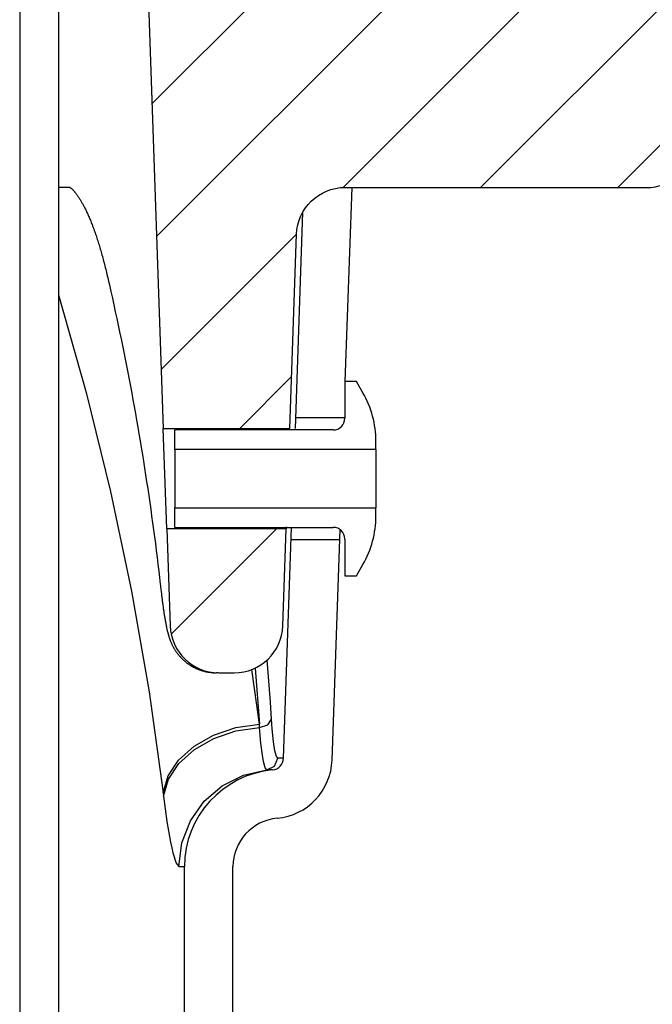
# Model space of a CAD drawing. Extents: x -169 to 2224, y 0 to 2796.
# Tile 430 of 530: x 1840.88 to 1842.51, y 981.27 to 983.81. Entities that reach past the tile are written whole.
import ezdxf

# ---------------------------------------------------------------- set-up
doc = ezdxf.new("R2010")
doc.units = 0
doc.header["$MEASUREMENT"] = 0
doc.layers.add('CONCRETE-HATCH', color=2, linetype='CONTINUOUS')
doc.layers.add('SPILL-BUCKET', color=1, linetype='CONTINUOUS')
pattern_1 = [(45, (6945.78942, -316.10631), (-0.176776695, 0.176776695), [])]

msp = doc.modelspace()

# ---------------------------------------------------------------- hatches: boundary and pattern name
at = {"layer": 'CONCRETE-HATCH'}
h = msp.add_hatch(dxfattribs=at)
h.set_pattern_fill('AR-CONC', color=256, scale=2.67, style=0)
h.set_pattern_definition([(50, (-398.977, 12.002), (19.15085, -1.67548), [2.0025, -22.0275]), (355, (-398.977, 12.002), (-3.70466, 20.08353), [1.602, -17.622]), (100.45144, (-397.381, 11.862), (15.44619, 18.40805), [1.70186, -18.7205]), (46.1842, (-398.977, 17.342), (28.49534, -4.41936), [3.00375, -33.04125]), (96.6356, (-396.602, 16.974), (24.95547, 26.00897), [2.5528, -28.08076]), (351.1842, (-398.977, 17.342), (24.95547, 26.00897), [2.403, -26.433]), (21, (-396.307, 16.007), (15.93742, -10.74992), [2.0025, -22.0275]), (326, (-396.307, 16.007), (6.49652, 19.3615), [1.602, -17.622]), (71.45144, (-394.979, 15.111), (22.43394, 8.61158), [1.70186, -18.7205]), (37.5, (-398.977, 12.002), (0.324668, 8.888266), [0, -17.4084, 0, -17.889, 0, -17.68875]), (7.5, (-398.977, 12.002), (7.023957, 10.530793), [0, -10.1994, 0, -17.0079, 0, -6.74175]), (327.5, (-404.931, 12.002), (14.25306, -0.602215), [0, -6.675, 0, -20.826, 0, -27.6345]), (317.5, (-407.601, 12.002), (15.57107, 2.6728), [0, -8.6775, 0, -13.8306, 0, -19.6245])])
h.paths.add_polyline_path([(1852.85622, 984.84368), (1842.36102, 984.84368), (1842.36102, 978.19533), (1852.85622, 978.19533)])
at = {"layer": 'SPILL-BUCKET'}
h = msp.add_hatch(dxfattribs=at)
h.set_pattern_fill('ANSI31', scale=2, style=0)
h.set_pattern_definition(pattern_1)
edge = h.paths.add_edge_path()
edge.add_line((1841.25661, 984.23294), (1841.19841, 984.17052))
edge.add_line((1841.19841, 984.17052), (1841.24787, 982.75407))
edge.add_line((1841.24787, 982.75407), (1841.57318, 982.75407))
edge.add_line((1841.57318, 982.75407), (1841.59062, 983.25351))
edge.add_arc((1841.7155, 983.24919), 0.12496, -269.98139, -181.98144, ccw=False)
edge.add_line((1841.71546, 983.37415), (1842.50229, 983.37415))
edge.add_arc((1842.50231, 983.43663), 0.06248, -90.01928, 1.98074)
edge.add_line((1842.56476, 983.43879), (1842.50587, 985.12513))
edge.add_arc((1842.44343, 985.12293), 0.06248, -357.98136, -269.98138)
edge.add_line((1842.44341, 985.18541), (1842.30157, 985.18541))
edge.add_arc((1842.30158, 985.15417), 0.03124, -269.98043, -179.98043)
edge.add_line((1842.27034, 985.15416), (1842.27034, 984.24793))
edge.add_arc((1842.25503, 984.24824), 0.01531, -91.18722, -1.18722, ccw=False)
edge.add_line((1842.25472, 984.23294), (1841.25661, 984.23294))
h = msp.add_hatch(dxfattribs=at)
h.set_pattern_fill('ANSI31', scale=2, style=0)
h.set_pattern_definition(pattern_1)
edge = h.paths.add_edge_path()
edge.add_line((1841.25691, 982.49525), (1841.26562, 982.24564))
edge.add_arc((1841.39055, 982.25), 0.125, -178.00002, -90)
edge.add_line((1841.39055, 982.125), (1841.4305, 982.125))
edge.add_arc((1841.4305, 982.25), 0.125, -90, -1.99998)
edge.add_line((1841.55542, 982.24564), (1841.56414, 982.49525))
edge.add_line((1841.56414, 982.49525), (1841.25691, 982.49525))

# ---------------------------------------------------------------- linework, layer by layer
at = {"layer": 'SPILL-BUCKET', "color": 1, "linetype": 'Continuous'}
for p, q in [((1840.87817, 984.10802), (1840.87817, 969.91046)), ((1840.9781, 984.10802), (1840.9781, 969.91046)), ((1841.71626, 982.87449), (1841.73371, 983.37415)), ((1841.60649, 983.3103), (1841.58707, 982.75407)), ((1841.74508, 982.87449), (1841.71509, 982.87449)), ((1841.71509, 982.87449), (1841.71509, 982.77995)), ((1841.76157, 982.84592), (1841.74508, 982.87449)), ((1841.27789, 982.70011), (1841.27789, 982.74997)), ((1841.68512, 982.74997), (1841.27789, 982.74997)), ((1841.79504, 982.70011), (1841.79504, 982.721)), ((1841.79504, 982.70011), (1841.27789, 982.70011)), ((1841.27789, 982.70011), (1841.27789, 982.69437)), ((1841.27789, 982.69437), (1841.27789, 982.67801)), ((1841.79504, 982.70011), (1841.79504, 982.69437)), ((1841.79504, 982.69437), (1841.79504, 982.67801)), ((1841.27789, 982.67801), (1841.27789, 982.65353)), ((1841.79504, 982.67801), (1841.79504, 982.65353)), ((1841.27789, 982.65353), (1841.27789, 982.62466)), ((1841.79504, 982.65353), (1841.79504, 982.62466)), ((1841.27789, 982.62466), (1841.27789, 982.59579)), ((1841.79504, 982.62466), (1841.79504, 982.59579)), ((1841.27789, 982.59579), (1841.27789, 982.57131)), ((1841.79504, 982.59579), (1841.79504, 982.57131)), ((1841.27789, 982.57131), (1841.27789, 982.55495)), ((1841.79504, 982.57131), (1841.79504, 982.55495)), ((1841.27789, 982.55495), (1841.27789, 982.54921)), ((1841.27789, 982.49935), (1841.27789, 982.54921)), ((1841.27789, 982.54921), (1841.79504, 982.54921)), ((1841.79504, 982.55495), (1841.79504, 982.54921)), ((1841.79504, 982.52831), (1841.79504, 982.54921)), ((1841.27789, 982.49935), (1841.68512, 982.49935)), ((1841.55742, 981.90506), (1841.57817, 982.49935)), ((1841.56424, 982.50103), (1841.56415, 982.49592)), ((1841.56415, 982.49592), (1841.56417, 982.4968)), ((1841.68226, 981.9007), (1841.70296, 982.49346)), ((1841.71509, 982.46937), (1841.71509, 982.37483)), ((1841.74508, 982.37483), (1841.76157, 982.4034)), ((1841.71509, 982.37483), (1841.74508, 982.37483)), ((1841.30225, 980.7736), (1841.30225, 981.62629)), ((1841.42717, 980.7736), (1841.42717, 981.62629))]:
    msp.add_line(p, q, dxfattribs=at)
at = {"layer": 'SPILL-BUCKET', "color": 7}
for p, q in [((1840.9933, 983.37415), (1840.97808, 983.37415)), ((1840.98215, 983.37415), (1840.97835, 983.37415)), ((1841.00834, 983.37415), (1840.98215, 983.37415)), ((1841.0082, 983.37415), (1840.9933, 983.37415)), ((1841.00834, 983.37415), (1841.01071, 983.37212)), ((1841.01071, 983.37212), (1841.01121, 983.37168)), ((1841.01121, 983.37168), (1841.01174, 983.3712)), ((1841.01174, 983.3712), (1841.01229, 983.37069)), ((1841.01229, 983.37069), (1841.01287, 983.37014)), ((1841.01287, 983.37014), (1841.01346, 983.36956)), ((1841.01346, 983.36956), (1841.01408, 983.36894)), ((1841.01408, 983.36894), (1841.01471, 983.3683)), ((1841.01471, 983.3683), (1841.01536, 983.36761)), ((1841.01536, 983.36761), (1841.01604, 983.36689)), ((1841.01604, 983.36689), (1841.01674, 983.36612)), ((1841.01674, 983.36612), (1841.01743, 983.36535)), ((1841.01743, 983.36535), (1841.01813, 983.36454)), ((1841.01813, 983.36454), (1841.01887, 983.36368)), ((1841.01887, 983.36368), (1841.01963, 983.36278)), ((1841.01963, 983.36278), (1841.02041, 983.36183)), ((1841.02041, 983.36183), (1841.02121, 983.36084)), ((1841.02121, 983.36084), (1841.02203, 983.35979)), ((1841.02203, 983.35979), (1841.02287, 983.35871)), ((1841.02287, 983.35871), (1841.02373, 983.35757)), ((1841.02373, 983.35757), (1841.02461, 983.3564)), ((1841.02461, 983.3564), (1841.0255, 983.35516)), ((1841.0255, 983.35516), (1841.02641, 983.35389)), ((1841.02641, 983.35389), (1841.02718, 983.3528)), ((1841.02718, 983.3528), (1841.02795, 983.35168)), ((1841.02795, 983.35168), (1841.02875, 983.35051)), ((1841.02875, 983.35051), (1841.02955, 983.34931)), ((1841.02955, 983.34931), (1841.03051, 983.34785)), ((1841.03051, 983.34785), (1841.03149, 983.34634)), ((1841.03149, 983.34634), (1841.03246, 983.3448)), ((1841.03246, 983.3448), (1841.03345, 983.34321)), ((1841.03345, 983.34321), (1841.03445, 983.34158)), ((1841.03445, 983.34158), (1841.03545, 983.33991)), ((1841.03545, 983.33991), (1841.03646, 983.3382)), ((1841.03646, 983.3382), (1841.03748, 983.33644)), ((1841.03748, 983.33644), (1841.03851, 983.33465)), ((1841.03851, 983.33465), (1841.03954, 983.33281)), ((1841.03954, 983.33281), (1841.04058, 983.33092)), ((1841.04058, 983.33092), (1841.04162, 983.329)), ((1841.04162, 983.329), (1841.04267, 983.32703)), ((1841.04267, 983.32703), (1841.04372, 983.32502)), ((1841.04372, 983.32502), (1841.04478, 983.32297)), ((1841.04478, 983.32297), (1841.04584, 983.32087)), ((1841.04584, 983.32087), (1841.04691, 983.31873)), ((1841.04691, 983.31873), (1841.04799, 983.31654)), ((1841.04799, 983.31654), (1841.04907, 983.31431)), ((1841.04907, 983.31431), (1841.05015, 983.31204)), ((1841.05015, 983.31204), (1841.05123, 983.30972)), ((1841.05123, 983.30972), (1841.05232, 983.30736)), ((1841.05232, 983.30736), (1841.05341, 983.30495)), ((1841.05341, 983.30495), (1841.05451, 983.3025)), ((1841.05451, 983.3025), (1841.05561, 983.3)), ((1841.05561, 983.3), (1841.05671, 983.29746)), ((1841.05671, 983.29746), (1841.05781, 983.29487)), ((1841.05781, 983.29487), (1841.05892, 983.29224)), ((1841.05892, 983.29224), (1841.06003, 983.28955)), ((1841.06003, 983.28955), (1841.06114, 983.28683)), ((1841.06114, 983.28683), (1841.06225, 983.28406)), ((1841.06225, 983.28406), (1841.06336, 983.28125)), ((1841.06336, 983.28125), (1841.0645, 983.27834)), ((1841.0645, 983.27834), (1841.06563, 983.27539)), ((1841.06563, 983.27539), (1841.06675, 983.27242)), ((1841.06675, 983.27242), (1841.06787, 983.26941)), ((1841.06787, 983.26941), (1841.069, 983.26636)), ((1841.069, 983.26636), (1841.07012, 983.26326)), ((1841.07012, 983.26326), (1841.07124, 983.26012)), ((1841.07124, 983.26012), (1841.07235, 983.25694)), ((1841.07235, 983.25694), (1841.07347, 983.25372)), ((1841.07347, 983.25372), (1841.07459, 983.25045)), ((1841.07459, 983.25045), (1841.0757, 983.24714)), ((1841.0757, 983.24714), (1841.07681, 983.24379)), ((1841.07681, 983.24379), (1841.07792, 983.24039)), ((1841.07792, 983.24039), (1841.07903, 983.23696)), ((1841.07903, 983.23696), (1841.08013, 983.23348)), ((1841.08013, 983.23348), (1841.08124, 983.22996)), ((1841.08124, 983.22996), (1841.08235, 983.22634)), ((1841.08235, 983.22634), (1841.08347, 983.22268)), ((1841.08347, 983.22268), (1841.08455, 983.21907)), ((1841.08455, 983.21907), (1841.08563, 983.21542)), ((1841.08563, 983.21542), (1841.08672, 983.2117)), ((1841.08672, 983.2117), (1841.0878, 983.20795)), ((1841.0878, 983.20795), (1841.08889, 983.20413)), ((1841.08889, 983.20413), (1841.08997, 983.20028)), ((1841.08997, 983.20028), (1841.09105, 983.19637)), ((1841.09105, 983.19637), (1841.09212, 983.19241)), ((1841.09212, 983.19241), (1841.0932, 983.18841)), ((1841.0932, 983.18841), (1841.09427, 983.18437)), ((1841.09427, 983.18437), (1841.09534, 983.18028)), ((1841.09534, 983.18028), (1841.09641, 983.17616)), ((1841.09641, 983.17616), (1841.09747, 983.17199)), ((1841.09747, 983.17199), (1841.09853, 983.16779)), ((1841.09853, 983.16779), (1841.09957, 983.1636)), ((1841.09957, 983.1636), (1841.1006, 983.15938)), ((1841.1006, 983.15938), (1841.10163, 983.15511)), ((1841.10163, 983.15511), (1841.10265, 983.15081)), ((1841.10265, 983.15081), (1841.10368, 983.14646)), ((1841.10368, 983.14646), (1841.10469, 983.14206)), ((1841.10469, 983.14206), (1841.10473, 983.14191)), ((1841.10473, 983.14191), (1841.10476, 983.14176)), ((1841.10476, 983.14176), (1841.10684, 983.13272)), ((1841.10684, 983.13272), (1841.1089, 983.12368)), ((1841.1089, 983.12368), (1841.11282, 983.10634)), ((1840.97811, 983.09803), (1841.04953, 982.84603)), ((1841.11282, 983.10634), (1841.11669, 983.089)), ((1841.11669, 983.089), (1841.12053, 983.07164)), ((1841.12053, 983.07164), (1841.12432, 983.05428)), ((1841.12432, 983.05428), (1841.12807, 983.03689)), ((1841.12807, 983.03689), (1841.13177, 983.01951)), ((1841.13177, 983.01951), (1841.13543, 983.0021)), ((1841.13543, 983.0021), (1841.13905, 982.98469)), ((1841.13905, 982.98469), (1841.14262, 982.96726)), ((1841.14262, 982.96726), (1841.14615, 982.94983)), ((1841.14615, 982.94983), (1841.14964, 982.93237)), ((1841.14964, 982.93237), (1841.15309, 982.91492)), ((1841.15309, 982.91492), (1841.15649, 982.89745)), ((1841.15649, 982.89745), (1841.15985, 982.87997)), ((1841.15985, 982.87997), (1841.16316, 982.86247)), ((1841.16316, 982.86247), (1841.16643, 982.84498)), ((1841.04953, 982.84603), (1841.11222, 982.59155)), ((1841.16643, 982.84498), (1841.16966, 982.82746)), ((1841.16966, 982.82746), (1841.17284, 982.80994)), ((1841.17284, 982.80994), (1841.17598, 982.79241)), ((1841.17598, 982.79241), (1841.17908, 982.77487)), ((1841.17908, 982.77487), (1841.18213, 982.75731)), ((1841.71509, 982.7808), (1841.588, 982.7808)), ((1841.18213, 982.75731), (1841.18514, 982.73975)), ((1841.18514, 982.73975), (1841.18811, 982.72218)), ((1841.18811, 982.72218), (1841.19103, 982.7046)), ((1841.19103, 982.7046), (1841.19391, 982.68701)), ((1841.19391, 982.68701), (1841.19674, 982.66941)), ((1841.19674, 982.66941), (1841.19953, 982.6518)), ((1841.19953, 982.6518), (1841.20228, 982.63419)), ((1841.20228, 982.63419), (1841.20498, 982.61656)), ((1841.20498, 982.61656), (1841.20764, 982.59893)), ((1841.11222, 982.59155), (1841.16608, 982.33492)), ((1841.20764, 982.59893), (1841.21025, 982.58129)), ((1841.21025, 982.58129), (1841.21282, 982.56364)), ((1841.21282, 982.56364), (1841.21535, 982.54598)), ((1841.21535, 982.54598), (1841.21783, 982.52831)), ((1841.21783, 982.52831), (1841.22027, 982.51064)), ((1841.22027, 982.51064), (1841.22266, 982.49296)), ((1841.22266, 982.49296), (1841.22501, 982.47527)), ((1841.22501, 982.47527), (1841.22731, 982.45757)), ((1841.22731, 982.45757), (1841.22957, 982.43987)), ((1841.5771, 982.46852), (1841.70209, 982.46852)), ((1841.22957, 982.43987), (1841.23179, 982.42216)), ((1841.23179, 982.42216), (1841.23396, 982.40444)), ((1841.23396, 982.40444), (1841.23609, 982.38672)), ((1841.23609, 982.38672), (1841.23806, 982.36991)), ((1841.23806, 982.36991), (1841.24, 982.35311)), ((1841.16608, 982.33492), (1841.21107, 982.07645)), ((1841.24, 982.35311), (1841.24042, 982.34939)), ((1841.24042, 982.34939), (1841.24084, 982.34567)), ((1841.24084, 982.34568), (1841.24091, 982.34506)), ((1841.24091, 982.34506), (1841.24098, 982.34444)), ((1841.24098, 982.34444), (1841.24133, 982.34134)), ((1841.24133, 982.34134), (1841.24168, 982.3383)), ((1841.24168, 982.3383), (1841.24204, 982.33527)), ((1841.24204, 982.33527), (1841.24239, 982.33227)), ((1841.24239, 982.33227), (1841.24274, 982.32933)), ((1841.24274, 982.32933), (1841.24309, 982.32643)), ((1841.24309, 982.32643), (1841.24345, 982.32354)), ((1841.24345, 982.32354), (1841.2438, 982.32068)), ((1841.2438, 982.32068), (1841.24416, 982.31784)), ((1841.24416, 982.31784), (1841.24451, 982.31503)), ((1841.24451, 982.31503), (1841.24487, 982.31224)), ((1841.24487, 982.31224), (1841.24523, 982.30948)), ((1841.24523, 982.30948), (1841.24559, 982.30674)), ((1841.24559, 982.30674), (1841.24595, 982.30404)), ((1841.24595, 982.30404), (1841.24631, 982.30136)), ((1841.24631, 982.30136), (1841.24667, 982.29872)), ((1841.24667, 982.29872), (1841.24704, 982.29609)), ((1841.24704, 982.29609), (1841.2474, 982.2935)), ((1841.2474, 982.2935), (1841.24776, 982.29094)), ((1841.24776, 982.29094), (1841.24813, 982.28841)), ((1841.24813, 982.28841), (1841.24848, 982.28597)), ((1841.24848, 982.28597), (1841.24884, 982.28356)), ((1841.24884, 982.28356), (1841.24921, 982.28107)), ((1841.24921, 982.28107), (1841.24959, 982.27863)), ((1841.24959, 982.27863), (1841.24996, 982.2762)), ((1841.24996, 982.2762), (1841.25034, 982.27381)), ((1841.25034, 982.27381), (1841.25072, 982.27142)), ((1841.25072, 982.27142), (1841.2511, 982.26907)), ((1841.2511, 982.26907), (1841.25149, 982.26673)), ((1841.25149, 982.26673), (1841.25187, 982.26442)), ((1841.25187, 982.26442), (1841.25227, 982.2621)), ((1841.25227, 982.2621), (1841.25267, 982.25981)), ((1841.25267, 982.25981), (1841.25308, 982.2575)), ((1841.25308, 982.2575), (1841.25349, 982.25523)), ((1841.25349, 982.25523), (1841.25393, 982.25284)), ((1841.25393, 982.25284), (1841.25438, 982.25048)), ((1841.25438, 982.25048), (1841.25484, 982.24812)), ((1841.25484, 982.24812), (1841.25531, 982.24579)), ((1841.25531, 982.24579), (1841.25583, 982.24325)), ((1841.25583, 982.24325), (1841.25636, 982.24073)), ((1841.25636, 982.24073), (1841.25701, 982.23779)), ((1841.25701, 982.23779), (1841.25768, 982.23485)), ((1841.25768, 982.23485), (1841.25814, 982.2329)), ((1841.25814, 982.2329), (1841.25862, 982.23093)), ((1841.25862, 982.23093), (1841.25905, 982.22924)), ((1841.25905, 982.22924), (1841.2595, 982.22752)), ((1841.2595, 982.22752), (1841.25997, 982.22576)), ((1841.25997, 982.22576), (1841.26046, 982.22397)), ((1841.26046, 982.22397), (1841.26085, 982.22261)), ((1841.26085, 982.22261), (1841.26125, 982.22123)), ((1841.26125, 982.22123), (1841.26164, 982.21994)), ((1841.26164, 982.21994), (1841.26205, 982.21863)), ((1841.26205, 982.21863), (1841.26243, 982.2174)), ((1841.26243, 982.2174), (1841.26284, 982.21614)), ((1841.26284, 982.21614), (1841.26323, 982.21496)), ((1841.26323, 982.21496), (1841.26365, 982.21375)), ((1841.26365, 982.21375), (1841.26405, 982.21258)), ((1841.26405, 982.21258), (1841.26448, 982.2114)), ((1841.26448, 982.2114), (1841.2649, 982.21025)), ((1841.2649, 982.21025), (1841.26534, 982.20907)), ((1841.26534, 982.20907), (1841.26578, 982.20793)), ((1841.26578, 982.20793), (1841.26624, 982.20676)), ((1841.26624, 982.20676), (1841.26671, 982.20561)), ((1841.26671, 982.20561), (1841.26719, 982.20443)), ((1841.26719, 982.20443), (1841.26769, 982.20327)), ((1841.26769, 982.20327), (1841.2682, 982.20208)), ((1841.2682, 982.20208), (1841.26873, 982.2009)), ((1841.26873, 982.2009), (1841.26928, 982.1997)), ((1841.26928, 982.1997), (1841.26984, 982.19849)), ((1841.26984, 982.19849), (1841.27043, 982.19727)), ((1841.27043, 982.19727), (1841.27103, 982.19604)), ((1841.27103, 982.19604), (1841.27167, 982.19479)), ((1841.27167, 982.19479), (1841.27232, 982.19352)), ((1841.27232, 982.19352), (1841.273, 982.19225)), ((1841.273, 982.19225), (1841.2737, 982.19095)), ((1841.2737, 982.19095), (1841.27444, 982.18964)), ((1841.27444, 982.18964), (1841.2752, 982.18831)), ((1841.2752, 982.18831), (1841.27599, 982.18697)), ((1841.27599, 982.18697), (1841.27682, 982.18561)), ((1841.27682, 982.18561), (1841.27767, 982.18424)), ((1841.27767, 982.18424), (1841.27857, 982.18284)), ((1841.27857, 982.18284), (1841.27949, 982.18144)), ((1841.27949, 982.18144), (1841.28046, 982.18)), ((1841.28046, 982.18), (1841.28146, 982.17857)), ((1841.28146, 982.17857), (1841.28251, 982.17711)), ((1841.28251, 982.17711), (1841.28359, 982.17566)), ((1841.28359, 982.17566), (1841.28471, 982.17418)), ((1841.28471, 982.17418), (1841.28587, 982.17271)), ((1841.28587, 982.17271), (1841.28708, 982.17121)), ((1841.28708, 982.17121), (1841.28831, 982.16973)), ((1841.28831, 982.16973), (1841.2896, 982.16823)), ((1841.2896, 982.16823), (1841.29092, 982.16675)), ((1841.29092, 982.16675), (1841.29229, 982.16526)), ((1841.29229, 982.16526), (1841.29368, 982.16378)), ((1841.29368, 982.16378), (1841.29512, 982.1623)), ((1841.29512, 982.1623), (1841.2966, 982.16084)), ((1841.2966, 982.16084), (1841.29811, 982.15939)), ((1841.29811, 982.15939), (1841.29966, 982.15795)), ((1841.29966, 982.15795), (1841.30125, 982.15653)), ((1841.30125, 982.15653), (1841.30286, 982.15513)), ((1841.30286, 982.15513), (1841.30451, 982.15375)), ((1841.30451, 982.15375), (1841.30619, 982.15239)), ((1841.30619, 982.15239), (1841.30791, 982.15105)), ((1841.52371, 982.0497), (1841.51496, 982.15837)), ((1841.30791, 982.15105), (1841.30964, 982.14973)), ((1841.30964, 982.14973), (1841.31142, 982.14845)), ((1841.31142, 982.14845), (1841.31321, 982.14719)), ((1841.31321, 982.14719), (1841.315, 982.14598)), ((1841.315, 982.14598), (1841.31681, 982.1448)), ((1841.31681, 982.1448), (1841.31886, 982.14352)), ((1841.31886, 982.14352), (1841.32094, 982.14227)), ((1841.32094, 982.14227), (1841.32308, 982.14104)), ((1841.32308, 982.14104), (1841.32525, 982.13986)), ((1841.32525, 982.13986), (1841.32745, 982.13871)), ((1841.32745, 982.13871), (1841.32966, 982.13761)), ((1841.32966, 982.13761), (1841.33189, 982.13655)), ((1841.33189, 982.13655), (1841.33415, 982.13554)), ((1841.33415, 982.13554), (1841.33641, 982.13457)), ((1841.33641, 982.13457), (1841.3387, 982.13365)), ((1841.3387, 982.13365), (1841.341, 982.13278)), ((1841.341, 982.13278), (1841.34331, 982.13195)), ((1841.34331, 982.13195), (1841.34564, 982.13117)), ((1841.34564, 982.13117), (1841.34798, 982.13043)), ((1841.34798, 982.13043), (1841.35033, 982.12974)), ((1841.35033, 982.12974), (1841.35269, 982.1291)), ((1841.35269, 982.1291), (1841.35506, 982.12851)), ((1841.35506, 982.12851), (1841.35743, 982.12796)), ((1841.35743, 982.12796), (1841.35981, 982.12745)), ((1841.35981, 982.12745), (1841.3622, 982.127)), ((1841.3622, 982.127), (1841.36429, 982.12664)), ((1841.49499, 981.99315), (1841.47602, 982.13357)), ((1841.48449, 982.13723), (1841.49499, 981.99315)), ((1841.38897, 982.125), (1841.3845, 982.125)), ((1841.21107, 982.07645), (1841.24711, 981.81649)), ((1841.52659, 982.00568), (1841.52371, 982.0497)), ((1841.51656, 981.99111), (1841.52659, 982.00568)), ((1841.52745, 981.99274), (1841.52659, 982.00568)), ((1841.37695, 981.96461), (1841.43412, 981.98397)), ((1841.37766, 981.95609), (1841.43476, 981.97547)), ((1841.43412, 981.98397), (1841.49499, 981.99315)), ((1841.43476, 981.97547), (1841.49558, 981.98469)), ((1841.49558, 981.98469), (1841.49499, 981.99315)), ((1841.49558, 981.98469), (1841.51656, 981.99111)), ((1841.49914, 981.94427), (1841.49558, 981.98469)), ((1841.52838, 981.98062), (1841.52745, 981.99274)), ((1841.53163, 981.94786), (1841.52838, 981.98062)), ((1841.32694, 981.93625), (1841.37695, 981.96461)), ((1841.32774, 981.92774), (1841.37766, 981.95609)), ((1841.28715, 981.90062), (1841.32694, 981.93625)), ((1841.28803, 981.89212), (1841.32774, 981.92774)), ((1841.50302, 981.91315), (1841.49914, 981.94427)), ((1841.53515, 981.92449), (1841.53163, 981.94786)), ((1841.53894, 981.90982), (1841.53515, 981.92449)), ((1841.25999, 981.85987), (1841.28715, 981.90062)), ((1841.5059, 981.89645), (1841.50302, 981.91315)), ((1841.53414, 981.88471), (1841.54262, 981.90506)), ((1841.54262, 981.90506), (1841.53894, 981.90982)), ((1841.55372, 981.90506), (1841.54262, 981.90506)), ((1841.26095, 981.8514), (1841.28803, 981.89212)), ((1841.45448, 981.86193), (1841.51435, 981.87506)), ((1841.51435, 981.87506), (1841.53414, 981.88471)), ((1841.5254, 981.87506), (1841.51435, 981.87506)), ((1841.52909, 981.87506), (1841.5254, 981.87506)), ((1841.24711, 981.81649), (1841.25999, 981.85987)), ((1841.24812, 981.80804), (1841.26095, 981.8514)), ((1841.39961, 981.83456), (1841.45448, 981.86193)), ((1841.35306, 981.79462), (1841.39961, 981.83456)), ((1841.24711, 981.81649), (1841.24812, 981.80804)), ((1841.24812, 981.80804), (1841.25695, 981.74275)), ((1841.31765, 981.7445), (1841.35306, 981.79462)), ((1841.2955, 981.68723), (1841.31765, 981.7445)), ((1841.28797, 981.62629), (1841.2955, 981.68723)), ((1841.28065, 981.63549), (1841.28797, 981.62629)), ((1841.29868, 981.62629), (1841.30225, 981.62629))]:
    msp.add_line(p, q, dxfattribs=at)
at = {"layer": 'SPILL-BUCKET', "color": 2, "linetype": 'Continuous'}
msp.add_line((1841.25691, 982.49525), (1841.24787, 982.75407), dxfattribs=at)
at = {"layer": 'SPILL-BUCKET', "color": 7, "linetype": 'Continuous'}
for p, q in [((1841.55742, 981.90506), (1841.55372, 981.90506)), ((1841.51024, 981.88032), (1841.5059, 981.89645)), ((1841.51432, 981.87506), (1841.51024, 981.88032)), ((1841.51435, 981.87506), (1841.51432, 981.87506)), ((1841.25695, 981.74275), (1841.26624, 981.68932)), ((1841.26624, 981.68932), (1841.26935, 981.67458)), ((1841.26935, 981.67458), (1841.2724, 981.66167)), ((1841.2724, 981.66167), (1841.28065, 981.63549)), ((1841.28797, 981.62629), (1841.29868, 981.62629))]:
    msp.add_line(p, q, dxfattribs=at)
at = {"layer": 'SPILL-BUCKET', "color": 2, "linetype": 'Continuous'}
msp.add_lwpolyline([(1841.25661, 984.23294), (1841.19841, 984.17052), (1841.24787, 982.75407), (1841.57318, 982.75407), (1841.59062, 983.25351, -0.404026), (1841.71546, 983.37415), (1842.50229, 983.37415, 0.4244749), (1842.56476, 983.43879), (1842.50587, 985.12513, 0.4040261), (1842.44341, 985.18541), (1842.30157, 985.18541, 0.4142136), (1842.27034, 985.15416), (1842.27034, 984.24793, -0.4142136), (1842.25472, 984.23294), (1841.25661, 984.23294)], format="xyb", dxfattribs=at)
msp.add_lwpolyline([(1841.25691, 982.49525), (1841.26562, 982.24564, 0.4040263), (1841.39055, 982.125), (1841.4305, 982.125, 0.4040263), (1841.55542, 982.24564), (1841.56414, 982.49525)], format="xyb", close=True, dxfattribs=at)
at = {"layer": 'SPILL-BUCKET', "color": 7}
msp.add_lwpolyline([(1841.36429, 982.12664), (1841.37593, 982.1253), (1841.3845, 982.125)], dxfattribs=at)
at = {"layer": 'SPILL-BUCKET', "color": 1, "linetype": 'Continuous'}
for centre, radius, start, end in [((1841.54521, 982.721), 0.24983, 0, 30), ((1841.68512, 982.77995), 0.02998, 270, 0), ((1841.54521, 982.52831), 0.24983, 330, 0), ((1841.68512, 982.46937), 0.02998, 0, 90), ((1841.52621, 981.90615), 0.03123, 275.28151, 358), ((1841.52621, 981.90615), 0.15614, 275.28151, 358), ((1841.55208, 981.62629), 0.24983, 95.28151, 180), ((1841.55208, 981.62629), 0.12491, 95.28151, 180)]:
    msp.add_arc(centre, radius, start, end, dxfattribs=at)

doc.saveas('drawing.dxf')
